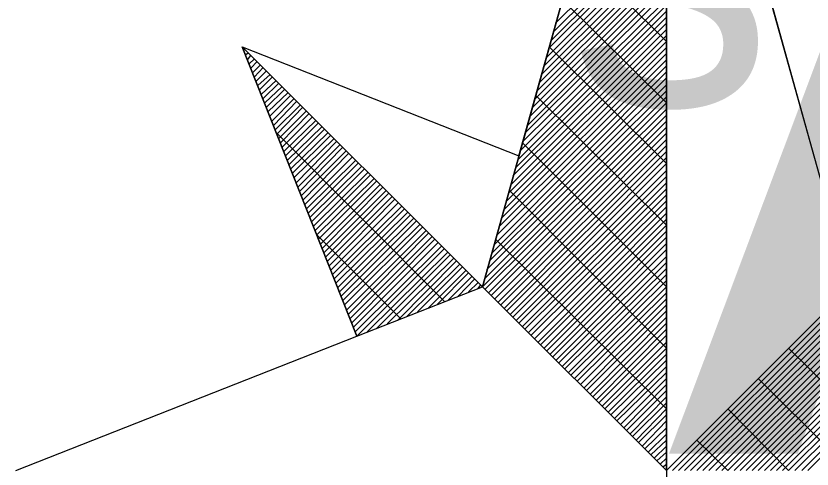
# Model space of a CAD drawing. Extents: x -729889 to -691139, y -995431 to -974354.
# Drawn here: x -725515.565 to -725513.968, y -978385.627 to -978384.717 of the extents above; entities that cross this region are included whole.
import ezdxf

# ---------------------------------------------------------------- set-up
doc = ezdxf.new("R2010")
doc.units = 0
doc.layers.add('Atributy', color=7, linetype='Continuous')
doc.layers.add('Světelný bod se zemním svítidlem', color=7, linetype='Continuous')

# ---------------------------------------------------------------- blocks, each defined once
blk = doc.blocks.new('Světlo')
at = {"layer": 'Světelný bod se zemním svítidlem'}
for p, q in [((-0.3687, 0.3687), (0, 1.6939)), ((0, 1.6939), (-0.3687, 0.3687)), ((-0.2957, 0.6313), (0, 1.6939)), ((0, 1.6939), (0.3687, 0.3687)), ((0, 0), (0, 1.6939)), ((0, 1.6939), (0.2957, 0.6313)), ((0, 1.6939), (0, -1.3043)), ((-0.2226, 0.8974), (0, 1.1183)), ((-0.2261, 0.88), (0, 1.1061)), ((-0.2313, 0.8626), (0, 1.0939)), ((-0.2365, 0.847), (0, 1.0817)), ((-0.2452, 0.8122), (0, 1.0574)), ((-0.24, 0.8296), (0, 1.0696)), ((-0.2504, 0.7948), (0, 1.0452)), ((0, 0.8609), (-0.1809, 1.0417)), ((-0.2557, 0.7774), (0, 1.033)), ((-0.2643, 0.7443), (0, 1.0087)), ((-0.2591, 0.7617), (0, 1.0209)), ((-0.2696, 0.727), (0, 0.9965)), ((-0.2748, 0.7096), (0, 0.9843)), ((-0.2835, 0.6765), (0, 0.96)), ((-0.2783, 0.6922), (0, 0.9722)), ((-0.2887, 0.6591), (0, 0.9461)), ((0, 0.7374), (-0.2087, 0.9461)), ((-0.2922, 0.6417), (0, 0.9339)), ((-0.2974, 0.6243), (0, 0.9217)), ((-0.3078, 0.5913), (0, 0.8974)), ((-0.3026, 0.607), (0, 0.9096)), ((-0.3113, 0.5739), (0, 0.8852)), ((-0.3165, 0.5565), (0, 0.873)), ((-0.3687, 0.3687), (-0.8504, 0.8504)), ((-0.8504, 0.8504), (-0.6209, 0.2696)), ((-0.6209, 0.2696), (-0.8504, 0.8504)), ((-0.8504, 0.8504), (-0.2957, 0.6313)), ((-0.3687, 0.3687), (-0.8504, 0.8504)), ((-0.327, 0.5217), (0, 0.8487)), ((-0.3217, 0.5391), (0, 0.8609)), ((0, 0.6157), (-0.2348, 0.8504)), ((-0.847, 0.8435), (-0.8452, 0.8452)), ((-0.8435, 0.8348), (-0.8383, 0.8383)), ((-0.84, 0.8243), (-0.833, 0.833)), ((-0.3304, 0.5061), (0, 0.8365)), ((-0.8365, 0.8157), (-0.8261, 0.8261)), ((-0.833, 0.807), (-0.8209, 0.8209)), ((-0.3357, 0.4887), (0, 0.8243)), ((-0.8296, 0.7983), (-0.8139, 0.8139)), ((-0.8261, 0.7896), (-0.8087, 0.8087)), ((-0.8226, 0.7809), (-0.8017, 0.8017)), ((-0.3443, 0.4539), (0, 0.8)), ((-0.3409, 0.4713), (0, 0.8122)), ((-0.8191, 0.7722), (-0.7948, 0.7948)), ((-0.8157, 0.7635), (-0.7896, 0.7896)), ((-0.8122, 0.7548), (-0.7826, 0.7826)), ((-0.3496, 0.4365), (0, 0.7878)), ((-0.8087, 0.7461), (-0.7774, 0.7774)), ((-0.8052, 0.7374), (-0.7704, 0.7704)), ((-0.3548, 0.4209), (0, 0.7739)), ((-0.8017, 0.7287), (-0.7652, 0.7652)), ((-0.7983, 0.72), (-0.7583, 0.7583)), ((-0.7948, 0.7113), (-0.753, 0.753)), ((-0.36, 0.4035), (0, 0.7617)), ((0, 0.4922), (-0.2626, 0.753)), ((-0.7913, 0.7009), (-0.7461, 0.7461)), ((-0.7878, 0.6922), (-0.7409, 0.7409)), ((-0.3687, 0.3687), (0, 0.7374)), ((-0.3635, 0.3861), (0, 0.7496)), ((-0.7843, 0.6835), (-0.7339, 0.7339)), ((-0.7809, 0.6748), (-0.7287, 0.7287)), ((-0.7774, 0.6661), (-0.7217, 0.7217)), ((-0.3635, 0.3635), (0, 0.7252)), ((-0.7739, 0.6574), (-0.7165, 0.7165)), ((-0.7704, 0.6487), (-0.7096, 0.7096)), ((-0.767, 0.64), (-0.7026, 0.7026)), ((-0.3565, 0.3565), (0, 0.713)), ((-0.7635, 0.6313), (-0.6974, 0.6974)), ((-0.76, 0.6226), (-0.6904, 0.6904)), ((-0.3513, 0.3513), (0, 0.7009)), ((-0.3443, 0.3443), (0, 0.6887)), ((-0.4452, 0.3391), (-0.7809, 0.6765)), ((-0.7565, 0.6139), (-0.6852, 0.6852)), ((-0.753, 0.6052), (-0.6783, 0.6783)), ((-0.7496, 0.5965), (-0.673, 0.673)), ((-0.3374, 0.3374), (0, 0.6765)), ((-0.7461, 0.5878), (-0.6661, 0.6661)), ((-0.7426, 0.5774), (-0.6609, 0.6609)), ((-0.3322, 0.3322), (0, 0.6643)), ((0, 0.3687), (-0.2887, 0.6574)), ((-0.7391, 0.5687), (-0.6539, 0.6539)), ((-0.7357, 0.56), (-0.6487, 0.6487)), ((-0.7322, 0.5513), (-0.6417, 0.6417)), ((-0.3252, 0.3252), (0, 0.6522)), ((-0.32, 0.32), (0, 0.64)), ((-0.7287, 0.5426), (-0.6365, 0.6365)), ((-0.7252, 0.5339), (-0.6296, 0.6296)), ((-0.2957, 0.6313), (-0.3687, 0.3687)), ((-0.313, 0.313), (0, 0.6278)), ((-0.7217, 0.5252), (-0.6226, 0.6226)), ((-0.7183, 0.5165), (-0.6174, 0.6174)), ((-0.7148, 0.5078), (-0.6104, 0.6104)), ((-0.3078, 0.3078), (0, 0.6157)), ((-0.7113, 0.4991), (-0.6052, 0.6052)), ((-0.7078, 0.4904), (-0.5983, 0.5983)), ((-0.7043, 0.4817), (-0.593, 0.593)), ((-0.3009, 0.3009), (0, 0.6017)), ((-0.7009, 0.473), (-0.5861, 0.5861)), ((-0.6974, 0.4643), (-0.5809, 0.5809)), ((-0.2957, 0.2957), (0, 0.5896)), ((-0.2887, 0.2887), (0, 0.5774)), ((-0.6939, 0.4539), (-0.5739, 0.5739)), ((-0.6904, 0.4452), (-0.5687, 0.5687)), ((-0.687, 0.4365), (-0.5617, 0.5617)), ((0, 0.2452), (-0.3148, 0.5617)), ((-0.2835, 0.2835), (0, 0.5652)), ((-0.6835, 0.4278), (-0.5565, 0.5565)), ((-0.68, 0.4191), (-0.5496, 0.5496)), ((-0.6765, 0.4104), (-0.5443, 0.5443)), ((-0.2765, 0.2765), (0, 0.553)), ((-0.673, 0.4017), (-0.5374, 0.5374)), ((-0.6696, 0.393), (-0.5304, 0.5304)), ((-0.2713, 0.2713), (0, 0.5409)), ((-0.2643, 0.2643), (0, 0.5287)), ((-0.6661, 0.3843), (-0.5252, 0.5252)), ((-0.6626, 0.3757), (-0.5183, 0.5183)), ((-0.6591, 0.367), (-0.513, 0.513)), ((-0.2574, 0.2574), (0, 0.5165)), ((-0.6557, 0.3583), (-0.5061, 0.5061)), ((-0.6522, 0.3496), (-0.5009, 0.5009)), ((-0.2522, 0.2522), (0, 0.5043)), ((-0.6487, 0.3409), (-0.4939, 0.4939)), ((-0.6452, 0.3322), (-0.4887, 0.4887)), ((-0.6417, 0.3217), (-0.4817, 0.4817)), ((-0.2452, 0.2452), (0, 0.4922)), ((-0.24, 0.24), (0, 0.48)), ((-0.5322, 0.3043), (-0.7009, 0.473)), ((-0.6383, 0.313), (-0.4765, 0.4765)), ((-0.6348, 0.3043), (-0.4696, 0.4696)), ((-0.6313, 0.2957), (-0.4643, 0.4643)), ((0, 0.1235), (-0.3426, 0.4643)), ((-0.233, 0.233), (0, 0.4678)), ((-0.6278, 0.287), (-0.4574, 0.4574)), ((-0.6243, 0.2783), (-0.4504, 0.4504)), ((-0.2278, 0.2278), (0, 0.4557)), ((-0.6209, 0.2696), (-0.4452, 0.4452)), ((-0.6, 0.2783), (-0.4383, 0.4383)), ((-0.5809, 0.2852), (-0.433, 0.433)), ((-0.2209, 0.2209), (0, 0.4435)), ((-0.56, 0.2939), (-0.4261, 0.4261)), ((-0.5391, 0.3009), (-0.4209, 0.4209)), ((-0.2157, 0.2157), (0, 0.4296)), ((-0.2087, 0.2087), (0, 0.4174)), ((-0.52, 0.3096), (-0.4139, 0.4139)), ((-0.4991, 0.3183), (-0.4087, 0.4087)), ((-0.4783, 0.3252), (-0.4017, 0.4017)), ((-0.2035, 0.2035), (0, 0.4052)), ((-0.4591, 0.3339), (-0.3965, 0.3965)), ((-0.4383, 0.3409), (-0.3896, 0.3896)), ((-0.4174, 0.3496), (-0.3843, 0.3843)), ((-0.1965, 0.1965), (0, 0.393)), ((-0.6209, 0.2696), (-0.3687, 0.3687)), ((-0.3965, 0.3583), (-0.3774, 0.3774)), ((-0.3774, 0.3652), (-0.3722, 0.3722)), ((-0.3687, 0.3687), (0, 0)), ((0, 0), (-0.3687, 0.3687)), ((-0.1913, 0.1913), (0, 0.3809)), ((-0.1843, 0.1843), (0, 0.3687)), ((0.3687, 0.3687), (0, 0)), ((0.3687, 0.3687), (0, 0)), ((0, 0), (0.3687, 0.3687)), ((-0.1791, 0.1791), (0, 0.3565)), ((0.0122, 0), (0.3774, 0.3652)), ((0.0243, 0), (0.3861, 0.3617)), ((0.0365, 0), (0.3948, 0.3583)), ((0.0487, 0), (0.4035, 0.3548)), ((0.0609, 0), (0.4139, 0.3513)), ((-0.1722, 0.1722), (0, 0.3443)), ((0.073, 0), (0.4226, 0.3478)), ((0.0852, 0), (0.4313, 0.3443)), ((0.0991, 0), (0.44, 0.3409)), ((0.1113, 0), (0.4487, 0.3374)), ((-0.1652, 0.1652), (0, 0.3322)), ((-0.16, 0.16), (0, 0.32)), ((0.1235, 0), (0.4574, 0.3339)), ((0.1357, 0), (0.4661, 0.3304)), ((0.1478, 0), (0.4748, 0.327)), ((0.16, 0), (0.4835, 0.3235)), ((0.1722, 0), (0.4922, 0.32)), ((-0.153, 0.153), (0, 0.3078)), ((0.1843, 0), (0.5009, 0.3165)), ((0.1965, 0), (0.5096, 0.313)), ((0.2087, 0), (0.5183, 0.3096)), ((0.2209, 0), (0.527, 0.3061)), ((-0.1478, 0.1478), (0, 0.2957)), ((0.233, 0), (0.5374, 0.3026)), ((0.2452, 0), (0.5461, 0.2991)), ((0.2574, 0), (0.5548, 0.2957)), ((0.2713, 0), (0.5635, 0.2922)), ((0.2835, 0), (0.5722, 0.2887)), ((-0.1409, 0.1409), (0, 0.2835)), ((-1.3043, 0), (-0.6209, 0.2696)), ((-0.1357, 0.1357), (0, 0.2713)), ((-0.1287, 0.1287), (0, 0.2574)), ((-0.1235, 0.1235), (0, 0.2452)), ((0.4922, 0), (0.2452, 0.2452)), ((-0.1165, 0.1165), (0, 0.233)), ((-0.1113, 0.1113), (0, 0.2209)), ((-0.1043, 0.1043), (0, 0.2087)), ((-0.0991, 0.0991), (0, 0.1965)), ((-0.0922, 0.0922), (0, 0.1843)), ((0.3687, 0), (0.1843, 0.1843)), ((-0.0852, 0.0852), (0, 0.1722)), ((-0.08, 0.08), (0, 0.16)), ((-0.073, 0.073), (0, 0.1478)), ((-0.0678, 0.0678), (0, 0.1357)), ((-0.0609, 0.0609), (0, 0.1235)), ((0.2452, 0), (0.1235, 0.1235)), ((-0.0557, 0.0557), (0, 0.1113)), ((-0.0487, 0.0487), (0, 0.0991)), ((-0.0435, 0.0435), (0, 0.0852)), ((-0.0365, 0.0365), (0, 0.073)), ((-0.0313, 0.0313), (0, 0.0609)), ((-0.0243, 0.0243), (0, 0.0487)), ((0.1235, 0), (0.0609, 0.0609)), ((-0.0191, 0.0191), (0, 0.0365)), ((-0.0122, 0.0122), (0, 0.0243)), ((-0.007, 0.007), (0, 0.0122))]:
    blk.add_line(p, q, dxfattribs=at)
blk.add_text('s', height=0.6087, dxfattribs=at).set_placement((-0.1939, 0.7324))

msp = doc.modelspace()

# ---------------------------------------------------------------- block references
at = {"layer": 'Světelný bod se zemním svítidlem', "xscale": 1.0005800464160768, "yscale": 1.0005800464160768}
msp.add_blockref('Světlo', (-725514.26, -978385.63), dxfattribs=at)

# ---------------------------------------------------------------- texts
at = {"layer": 'Atributy'}
msp.add_text('A-0207', height=2, dxfattribs=at).set_placement((-725514.26, -978385.5965))

doc.saveas('drawing.dxf')
